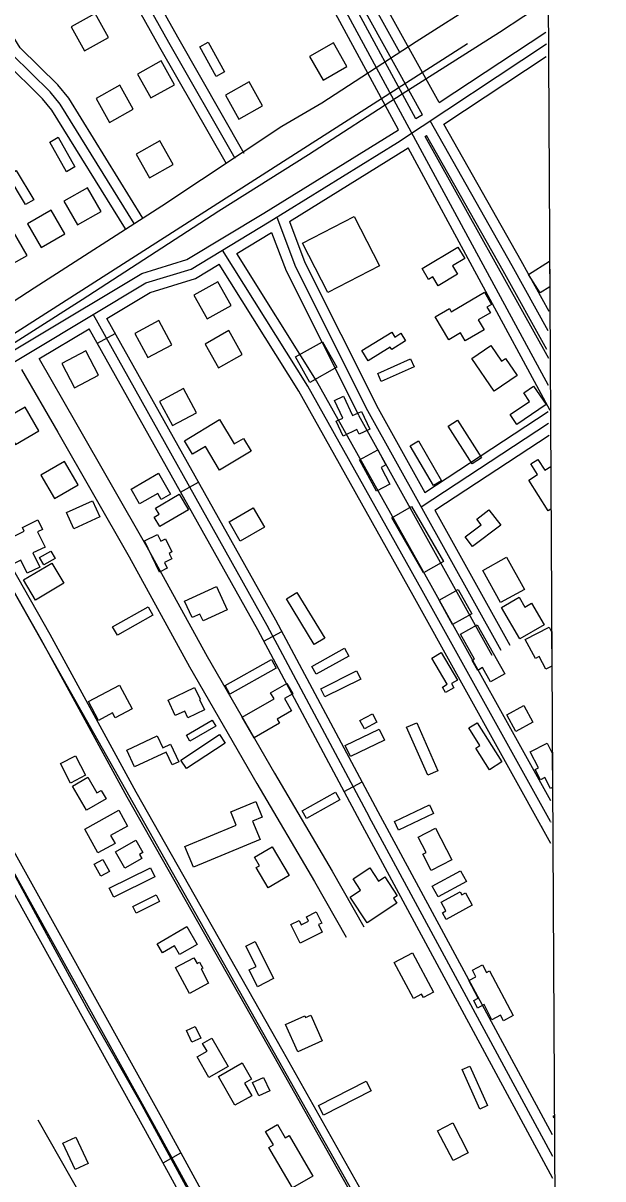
# Model space of a CAD drawing. Extents: x 3445503 to 3483459, y 540493 to 566012.
# Drawn here: x 3480453 to 3481303, y 558823 to 560517 of the extents above; entities that cross this region are included whole.
import ezdxf

# ---------------------------------------------------------------- set-up
doc = ezdxf.new("R2010")
doc.units = 0
for name, color, linetype in [('V-BLDG-OTLN', 7, 'Continuous'), ('V-DTCH-CNTR', 7, 'Continuous'), ('V-GRID-FRAM', 7, 'Continuous'), ('V-RAIL-TRAK', 7, 'Continuous'), ('V-RIVR-RANG-IDEN', 7, 'Continuous'), ('V-ROAD-CNTR', 7, 'Continuous')]:
    doc.layers.add(name, color=color, linetype=linetype)

msp = doc.modelspace()

# ---------------------------------------------------------------- linework, layer by layer
at = {"layer": 'V-BLDG-OTLN'}
for p, q in [((3481193.8, 560148.4), (3481224.5, 560167.9)), ((3481224.5, 560167.9), (3481224.7, 560130.2)), ((3481210.9, 560121.5), (3481193.8, 560148.4)), ((3481224.7, 560130.2), (3481210.9, 560121.5)), ((3481197.1, 559871.1), (3481207.2, 559877.5)), ((3481207.2, 559877.5), (3481217.3, 559861.7)), ((3481207, 559855.4), (3481197.1, 559871.1)), ((3481217.3, 559861.7), (3481226.1, 559867.3)), ((3481226.1, 559867.3), (3481226.5, 559804.6)), ((3481193.9, 559847.1), (3481207, 559855.4)), ((3481222.5, 559802.1), (3481193.9, 559847.1)), ((3481226.5, 559804.6), (3481222.5, 559802.1)), ((3481188.9, 559613.6), (3481223.8, 559631.8)), ((3481223.8, 559631.8), (3481227.5, 559624.8)), ((3481227.5, 559624.8), (3481227.7, 559574.4)), ((3481203.6, 559585.6), (3481188.9, 559613.6)), ((3481209.3, 559588.6), (3481203.6, 559585.6)), ((3481219.1, 559569.9), (3481209.3, 559588.6)), ((3481227.7, 559574.4), (3481219.1, 559569.9)), ((3481196.1, 559448.8), (3481221, 559461.6)), ((3481221, 559461.6), (3481228.4, 559447.1)), ((3481208.2, 559425.4), (3481196.1, 559448.8)), ((3481228.4, 559447.1), (3481228.7, 559396.9)), ((3481203.5, 559423), (3481208.2, 559425.4)), ((3481211.2, 559408), (3481203.5, 559423)), ((3481217.5, 559411.3), (3481211.2, 559408)), ((3481225.7, 559395.3), (3481217.5, 559411.3)), ((3481228.7, 559396.9), (3481225.7, 559395.3)), ((3481229.9, 558915.2), (3481231.4, 558916)), ((3481231.4, 558912.6), (3481229.9, 558915.2)), ((3481231.4, 558916), (3481231.4, 558912.6))]:
    msp.add_line(p, q, dxfattribs=at)
for points in [[(3480523.8, 560511.3), (3480543.3, 560476.4), (3480578.2, 560495.9), (3480558.7, 560530.8)], [(3480736.2, 560438.5), (3480712.2, 560482.3), (3480724.4, 560489), (3480748.5, 560445.2)], [(3480873, 560468), (3480892.9, 560433.2), (3480927.6, 560453.1), (3480907.8, 560487.8)], [(3480620.8, 560442), (3480640.3, 560407.1), (3480675.2, 560426.6), (3480655.7, 560461.5)], [(3480560.3, 560406.3), (3480579.8, 560371.3), (3480614.7, 560390.9), (3480595.2, 560425.8)], [(3480749.7, 560411.2), (3480769.2, 560376.2), (3480804.1, 560395.7), (3480784.6, 560430.7)], [(3480517.1, 560299.1), (3480492.3, 560342.6), (3480504.5, 560349.5), (3480529.2, 560306)], [(3480618.8, 560324.8), (3480638.3, 560289.9), (3480673.3, 560309.4), (3480653.7, 560344.3)], [(3480457.1, 560250.8), (3480431.3, 560293.6), (3480443.3, 560300.9), (3480469.1, 560258.1)], [(3480532.8, 560221.1), (3480567.6, 560240.9), (3480547.7, 560275.6), (3480513, 560255.8)], [(3480479.7, 560188.2), (3480514.4, 560208), (3480494.6, 560242.8), (3480459.8, 560222.9)], [(3480899.7, 560122.2), (3480862.5, 560194.4), (3480938.2, 560233.4), (3480975.4, 560161.3)], [(3480424.5, 560156.6), (3480459.3, 560176.4), (3480439.4, 560211.2), (3480404.7, 560191.3)], [(3481089.8, 560148.7), (3481061.4, 560131.8), (3481053.7, 560144.8), (3481047.2, 560140.9), (3481037.6, 560157.1), (3481090.1, 560188.4), (3481100.1, 560171.7), (3481082.4, 560161.1)], [(3480738.4, 560137.8), (3480703.6, 560118.3), (3480723.1, 560083.4), (3480758, 560102.9)], [(3481076.8, 560052.8), (3481057, 560086.5), (3481077.7, 560098.7), (3481080.5, 560093.8), (3481129.2, 560122.4), (3481139.5, 560104.7), (3481132.7, 560100.7), (3481137.7, 560092.2), (3481120.1, 560081.8), (3481128.6, 560067.3), (3481101, 560051.1), (3481094, 560062.9)], [(3480617.1, 560061.9), (3480636.1, 560026.6), (3480671.3, 560045.6), (3480652.3, 560080.8)], [(3480754.8, 560066.2), (3480719.9, 560046.6), (3480739.5, 560011.7), (3480774.4, 560031.3)], [(3480949.4, 560037.1), (3480993.2, 560063.9), (3480997.6, 560056.7), (3481006.8, 560062.4), (3481013.6, 560051.2), (3480993.2, 560038.6), (3480991.1, 560042), (3480958.6, 560022.1)], [(3480873.1, 559990.4), (3480852.2, 560027.7), (3480891.8, 560050), (3480912.8, 560012.7)], [(3481143.5, 559977.6), (3481110.8, 560025.5), (3481138.2, 560044.2), (3481153.8, 560021.3), (3481159.8, 560025.4), (3481176.9, 560000.4)], [(3480563.9, 560001.1), (3480545.4, 560036.5), (3480509.9, 560018), (3480528.4, 559982.6)], [(3481025.9, 560013.1), (3480978, 559991.6), (3480972.8, 560003.2), (3481020.6, 560024.7)], [(3480653, 559962.2), (3480672, 559927), (3480707.2, 559945.9), (3480688.2, 559981.2)], [(3481166.8, 559943.3), (3481195.2, 559962.5), (3481186.7, 559975), (3481201, 559984.8), (3481219.3, 559957.8), (3481176.6, 559928.8)], [(3480922.5, 559970.1), (3480935.9, 559941.7), (3480948.8, 559947.8), (3480961, 559921.8), (3480945.5, 559914.5), (3480942.3, 559921.1), (3480922.3, 559911.7), (3480912, 559933.6), (3480921.6, 559938.1), (3480909.4, 559963.9)], [(3480476.6, 559919.5), (3480456.6, 559954.2), (3480421.9, 559934.2), (3480442, 559899.5)], [(3480689.6, 559904.9), (3480741.1, 559935.8), (3480762.5, 559900.1), (3480776, 559908.2), (3480787.2, 559889.6), (3480741.1, 559861.8), (3480720.4, 559896.3), (3480701.6, 559885)], [(3481111, 559871.1), (3481076, 559926.1), (3481089.6, 559934.8), (3481124.6, 559879.8)], [(3480971.1, 559830.8), (3480946.1, 559876.9), (3480972.8, 559891.4), (3480984.8, 559869.3), (3480977.6, 559865.4), (3480990.7, 559841.4)], [(3481054.2, 559839.1), (3481020.4, 559897.6), (3481032.4, 559904.5), (3481066.2, 559846)], [(3480534.1, 559840), (3480514.1, 559874.6), (3480479.4, 559854.6), (3480499.4, 559820)], [(3480611.4, 559834.1), (3480651.6, 559857.4), (3480669.4, 559826.8), (3480655.6, 559818.8), (3480650.5, 559827.7), (3480624, 559812.3)], [(3480695.5, 559803.5), (3480653.5, 559779), (3480645.4, 559792.9), (3480652.7, 559797.2), (3480647.5, 559806.2), (3480682.1, 559826.4)], [(3480565.9, 559793.4), (3480527.5, 559775.9), (3480516.8, 559799.5), (3480555.2, 559817)], [(3481022.2, 559808.7), (3481068.9, 559727.7), (3481040, 559711.1), (3480993.4, 559792.1)], [(3480806.7, 559778.1), (3480771.2, 559757.7), (3480755, 559785.9), (3480790.5, 559806.3)], [(3481152.9, 559781.3), (3481111.4, 559749.8), (3481100.7, 559763.9), (3481124.1, 559781.8), (3481117.7, 559790.1), (3481135.7, 559803.8)], [(3480424.3, 559757.1), (3480455, 559772.2), (3480452.3, 559777.9), (3480474.8, 559789), (3480481.7, 559774.8), (3480474.6, 559771.3), (3480485.5, 559749.1), (3480467.8, 559740.4), (3480477.9, 559719.8), (3480459.5, 559710.7), (3480450.2, 559729.6), (3480440.5, 559724.9), (3480432.2, 559741.6), (3480427, 559739.1), (3480422.2, 559749), (3480427.1, 559751.4)], [(3480653.1, 559712.5), (3480631, 559758), (3480650.4, 559767.4), (3480655.2, 559757.6), (3480662.1, 559760.9), (3480671.4, 559741.9), (3480667.2, 559739.8), (3480671.2, 559731.6), (3480660.4, 559726.4), (3480664.5, 559718)], [(3480500.2, 559732.5), (3480483.6, 559723.2), (3480477.6, 559733.8), (3480494.2, 559743.1)], [(3480512.9, 559695.9), (3480471.5, 559671.4), (3480454, 559701.1), (3480495.4, 559725.5)], [(3481152.7, 559667.6), (3481126.5, 559714.9), (3481161.3, 559734.2), (3481187.5, 559686.9)], [(3480752.3, 559657), (3480716.9, 559640.8), (3480712.3, 559650.8), (3480700.9, 559645.6), (3480689.9, 559669.6), (3480736.7, 559691.1)], [(3480879.8, 559606.2), (3480839, 559673), (3480854.3, 559682.3), (3480895.1, 559615.5)], [(3481082.4, 559635.7), (3481062.6, 559671.1), (3481090.7, 559686.8), (3481110.5, 559651.3)], [(3481180.7, 559614.4), (3481153.9, 559660.6), (3481179.9, 559675.7), (3481188.4, 559661), (3481198.1, 559666.7), (3481216.4, 559635.2)], [(3480643.4, 559649.1), (3480591.4, 559620), (3480584.5, 559632.3), (3480636.5, 559661.4)], [(3481137.9, 559551.7), (3481126.2, 559572.4), (3481119.2, 559568.4), (3481111, 559583), (3481114.5, 559585), (3481094, 559621.3), (3481118.5, 559635.1), (3481158.8, 559563.5)], [(3480930.4, 559589.4), (3480882.5, 559562.6), (3480876.1, 559574.1), (3480924, 559600.9)], [(3481065.9, 559594.4), (3481089.8, 559554.2), (3481080.9, 559548.9), (3481084.4, 559543), (3481072.2, 559535.8), (3481067.4, 559543.9), (3481074.6, 559548.2), (3481052, 559586.2)], [(3480824.2, 559571.8), (3480756.2, 559533.3), (3480749.1, 559546), (3480817.1, 559584.4)], [(3480947.9, 559555.7), (3480895.3, 559529.5), (3480889.3, 559541.5), (3480941.9, 559567.7)], [(3480548.9, 559522.5), (3480594.4, 559546.9), (3480613.2, 559511.9), (3480588.4, 559498.6), (3480584.5, 559505.9), (3480563.8, 559494.8)], [(3480665.6, 559524.7), (3480704.6, 559543.3), (3480712.7, 559526.2), (3480711.6, 559525.6), (3480718.9, 559510.3), (3480694.7, 559498.8), (3480690, 559508.8), (3480676.3, 559502.3)], [(3480791.8, 559469.5), (3480774.3, 559499.6), (3480821, 559526.7), (3480815.9, 559535.3), (3480839.7, 559549.1), (3480848.4, 559534.1), (3480836, 559527), (3480846.5, 559508.9), (3480825.6, 559496.7), (3480828.9, 559491)], [(3480971.6, 559492.5), (3480953.3, 559482.6), (3480946.7, 559494.7), (3480965, 559504.6)], [(3481200, 559492.4), (3481175.1, 559479), (3481161.9, 559503.4), (3481186.8, 559516.8)], [(3480735.5, 559486.5), (3480697.6, 559464.4), (3480692.5, 559473.2), (3480730.3, 559495.4)], [(3481029.9, 559491.5), (3481060.7, 559421.2), (3481045.9, 559414.7), (3481015.1, 559485)], [(3481118.3, 559491.6), (3481154.5, 559434.2), (3481136.4, 559422.8), (3481116.5, 559454.5), (3481122.4, 559458.2), (3481106.2, 559484)], [(3480662.8, 559448.7), (3480616.7, 559427.2), (3480605.3, 559451.6), (3480649.8, 559472.4), (3480658, 559454.9), (3480669.4, 559460.3), (3480681.5, 559434.3), (3480671.6, 559429.7)], [(3480749.4, 559461.7), (3480692.7, 559424.4), (3480684.4, 559436.9), (3480741.2, 559474.3)], [(3480982.6, 559465.9), (3480933, 559442.1), (3480925.1, 559458.5), (3480974.8, 559482.3)], [(3480530.2, 559443), (3480544.7, 559414.7), (3480522.6, 559403.3), (3480508.1, 559431.7)], [(3480546.2, 559363.4), (3480525.8, 559398.9), (3480548.3, 559411.8), (3480561.5, 559388.9), (3480567.7, 559392.4), (3480574.9, 559379.9)], [(3480917.3, 559378.5), (3480868.2, 559351.2), (3480861.9, 559362.4), (3480911, 559389.8)], [(3480800.4, 559320.6), (3480702.9, 559280), (3480690.4, 559310.1), (3480765.5, 559341.4), (3480757.4, 559360.9), (3480794.2, 559376.3), (3480803.7, 559353.4), (3480789.2, 559347.4)], [(3481054.4, 559358.8), (3481003, 559334.4), (3480997.1, 559346.9), (3481048.5, 559371.3)], [(3480562.9, 559300.9), (3480543.6, 559335.7), (3480593.6, 559363.3), (3480606.4, 559340.2), (3480581.6, 559326.6), (3480588.1, 559314.8)], [(3481051, 559275.2), (3481038.7, 559298.8), (3481043.7, 559301.4), (3481032, 559323.9), (3481057.3, 559337), (3481081.2, 559290.8)], [(3480588.8, 559302.5), (3480618.4, 559319.4), (3480628.6, 559301.4), (3480623.9, 559298.7), (3480627.2, 559292.9), (3480602.4, 559278.7)], [(3480818, 559309.9), (3480843.1, 559267.9), (3480812.5, 559249.6), (3480794.8, 559279.3), (3480799.5, 559282.1), (3480792.1, 559294.4)], [(3480569.9, 559291.4), (3480579.8, 559273.7), (3480567.3, 559266.7), (3480557.3, 559284.4)], [(3480646.3, 559265.6), (3480586, 559235.9), (3480579.5, 559249.2), (3480639.8, 559278.8)], [(3481000.6, 559227.2), (3480957.4, 559198.6), (3480932.6, 559236.1), (3480947.7, 559246.1), (3480936.6, 559262.9), (3480961.1, 559279.2), (3480974.1, 559259.6), (3480983.1, 559265.6), (3481001.4, 559238.1), (3480995.8, 559234.4)], [(3481102.7, 559259), (3481061.3, 559236.3), (3481052.7, 559252), (3481094.1, 559274.7)], [(3480653.1, 559229.6), (3480618.9, 559212.7), (3480614.1, 559222.4), (3480648.4, 559239.3)], [(3481111.3, 559224.2), (3481072.9, 559203.2), (3481067.4, 559213.3), (3481072.5, 559216.1), (3481065.6, 559228.8), (3481093.4, 559244), (3481095.9, 559239.4), (3481101.4, 559242.4)], [(3480882.8, 559214.6), (3480891, 559198.1), (3480886.2, 559195.8), (3480891.6, 559184.9), (3480859, 559168.8), (3480845.7, 559195.8), (3480857.5, 559201.6), (3480860.5, 559195.4), (3480871.4, 559200.8), (3480868.2, 559207.4)], [(3480649.8, 559167.8), (3480693, 559192.8), (3480708.2, 559166.7), (3480682.6, 559151.8), (3480675.2, 559164.6), (3480657.6, 559154.4)], [(3480793, 559171), (3480820.3, 559116.6), (3480796.9, 559104.8), (3480784.5, 559129.5), (3480794.8, 559134.6), (3480779.8, 559164.4)], [(3480697.1, 559095), (3480676.7, 559132.8), (3480703.5, 559147.3), (3480708.2, 559138.6), (3480711.9, 559140.6), (3480716.5, 559132.2), (3480714, 559130.8), (3480725.1, 559110.1)], [(3481023.7, 559154.6), (3481054.6, 559096.7), (3481039.8, 559088.8), (3481037.1, 559093.8), (3481025.1, 559087.4), (3480996.9, 559140.3)], [(3481136.7, 559128), (3481171, 559062.4), (3481156.9, 559055), (3481152.6, 559063), (3481140.1, 559056.4), (3481128.5, 559078.5), (3481119, 559073.5), (3481113.3, 559084.4), (3481120, 559087.9), (3481106.3, 559114.1), (3481116.5, 559119.4), (3481111.5, 559129), (3481126.2, 559136.7), (3481132, 559125.6)], [(3480855.6, 559009.2), (3480837.6, 559049.4), (3480866, 559062.1), (3480867, 559059.8), (3480874.6, 559063.2), (3480891.5, 559025.3)], [(3480705.6, 559046.7), (3480713.8, 559029.5), (3480700.6, 559023.3), (3480692.5, 559040.4)], [(3480729.7, 559029.4), (3480753.6, 558988), (3480725.5, 558971.9), (3480708.2, 559001.9), (3480722.8, 559010.3), (3480716.2, 559021.7)], [(3480739.3, 558973.4), (3480774.2, 558993.2), (3480787.8, 558969.3), (3480777.7, 558963.6), (3480788.3, 558945), (3480763.4, 558931)], [(3481107.5, 558988.5), (3481133.7, 558930.6), (3481122.4, 558925.5), (3481096.2, 558983.4)], [(3480805.3, 558971.8), (3480814.6, 558952.3), (3480798.6, 558944.7), (3480789.3, 558964.2)], [(3480963.1, 558952), (3480893.3, 558916.5), (3480886.1, 558930.7), (3480955.8, 558966.2)], [(3480847.9, 558810.1), (3480813.5, 558869.2), (3480820, 558873), (3480808.6, 558892.6), (3480826, 558902.7), (3480837.4, 558883.2), (3480843.2, 558886.7), (3480877.7, 558827.4)], [(3481083.2, 558849.9), (3481060.5, 558893.6), (3481082.7, 558905.2), (3481105.4, 558861.4)], [(3480530.6, 558884.3), (3480548.6, 558845.9), (3480529.6, 558837), (3480511.6, 558875.4)]]:
    msp.add_lwpolyline(points, close=True, dxfattribs=at)
at = {"layer": 'V-DTCH-CNTR'}
msp.add_lwpolyline([(3480698.1, 558801.4), (3480625, 558936.3), (3480548.9, 559068.9), (3480487.9, 559181.5), (3480409.5, 559325.8), (3480326.4, 559468.5), (3480235.3, 559635.2), (3480149.9, 559786.1), (3480128.4, 559827.3), (3480120, 559843.8), (3480111.8, 559859.1), (3480092.4, 559903.9), (3480041.9, 559995.8), (3479953.6, 560155.5), (3479867.7, 560309.9), (3479781.7, 560463.1), (3479691.7, 560624), (3479598.8, 560787.8), (3479496.5, 560965.8)], dxfattribs=at)
at = {"layer": 'V-GRID-FRAM'}
msp.add_lwpolyline([(3449565.1, 564068.2), (3481202, 564229.3), (3481302.5, 546046.4), (3449649.7, 545885.3), (3449565.1, 564068.2)], dxfattribs=at)
at = {"layer": 'V-RAIL-TRAK'}
msp.add_lwpolyline([(3481222.4, 560549.9), (3481151, 560502.9), (3481008.4, 560412.8), (3480871.6, 560323.8), (3480740.1, 560241.2), (3480638.7, 560175.5), (3480539.7, 560111.5), (3480402.3, 560023.7), (3480288, 559950.6), (3480206.1, 559898.2), (3480120, 559843.8), (3480105.8, 559834.8), (3479976.1, 559751.7), (3479877.7, 559688.3), (3479802.3, 559640.3), (3479774.5, 559622.6), (3479648.9, 559541.7), (3479515.1, 559456.2), (3479389.5, 559377.1), (3479381.3, 559371.9), (3479235, 559277.1), (3479092.4, 559186.4), (3478933.2, 559084), (3478820.6, 559011.3)], dxfattribs=at)
at = {"layer": 'V-ROAD-CNTR'}
for p, q in [((3481062.9, 560400.4), (3480798.6, 560877.1)), ((3481038.5, 560382.5), (3480770.5, 560865.8)), ((3481028.6, 560376.4), (3480920.8, 560575.9)), ((3481003.1, 560360.6), (3480894.4, 560561.6)), ((3481062.9, 560400.4), (3481219, 560503.6)), ((3481038.5, 560382.5), (3481028.6, 560376.4)), ((3481042.4, 560350.9), (3481044.4, 560352.3)), ((3481223.4, 560025.4), (3481042.4, 560350.9)), ((3480843.4, 560226.3), (3481017.4, 560334.1)), ((3481225.3, 559949.3), (3481017.4, 560334.1)), ((3480562.1, 560047.6), (3480588.3, 560062.2)), ((3480684.1, 559829.4), (3480710.3, 559844)), ((3480805.7, 559611.3), (3480832.2, 559625.4)), ((3480923.6, 559390.8), (3480950.1, 559405)), ((3480658.3, 558846.9), (3480684.6, 558861.3))]:
    msp.add_line(p, q, dxfattribs=at)
for points in [[(3480645.8, 558901), (3480147.2, 559799.8), (3480075.6, 559938.1), (3479461.1, 561035.9), (3478933.8, 561974.4), (3478408.3, 562922.8), (3477997, 563662.9)], [(3478508.3, 563136.7), (3478662.5, 562861.8), (3478875.6, 562478.8), (3479172.5, 561947.1), (3479484, 561391.1), (3479539.1, 561288), (3479808.9, 560804.7), (3480142.3, 560209.2), (3480250.5, 560017.9), (3480308.2, 559915.3), (3480479.2, 559614.3), (3480605.2, 559383.2), (3480820.6, 559003.1), (3481053.8, 558588.6), (3481109.2, 558496.5)], [(3481005, 560473.9), (3480756.2, 560922.6), (3480539, 561316.1), (3480277.8, 561807.2)], [(3480017.3, 561633.3), (3480131.9, 561440.5), (3480289.2, 561157.6), (3480409.9, 560940.5), (3480543.3, 560709.3), (3480666.3, 560489.1), (3480763.6, 560318.8)], [(3480037.2, 561629.1), (3480144.9, 561447.9), (3480302.3, 561164.9), (3480423, 560947.9), (3480556.3, 560716.7), (3480679.3, 560496.5), (3480776.6, 560326.2)], [(3480013.6, 561610.1), (3480118.9, 561433), (3480276.1, 561150.3), (3480396.9, 560933.1), (3480530.2, 560701.9), (3480653.2, 560481.7), (3480750.6, 560311.3)], [(3480616.1, 560223.2), (3480507.8, 560398.1), (3480492.9, 560416.2), (3480437.3, 560471), (3480399.6, 560531.9), (3480354.4, 560619.6), (3480030.2, 561185.9), (3479850, 561524.7)], [(3480628.8, 560231.1), (3480520.1, 560406.9), (3480504, 560426.3), (3480449.1, 560480.4), (3480412.6, 560539.3), (3480367.6, 560626.8), (3480043.3, 561193.1), (3479867.8, 561523.1)], [(3480603.3, 560215.3), (3480495.6, 560389.4), (3480481.9, 560406), (3480425.5, 560461.6), (3480386.5, 560524.5), (3480341.2, 560612.4), (3480017.1, 561178.6), (3479839.1, 561513.2)], [(3480263.3, 559995.2), (3480469.5, 560128.8), (3480656.4, 560249.1), (3480832.1, 560365.7), (3480891.1, 560400.2), (3481029, 560489.7), (3481219.4, 560611.6)], [(3481222.8, 559985.6), (3480907.6, 560568.8)], [(3479112.7, 559212), (3480005.1, 559784), (3481104.2, 560487.1)], [(3480297.3, 559934.7), (3480633.3, 560136.1), (3480699.5, 560156.5), (3480813.8, 560225.6), (3481001.6, 560342), (3481220.1, 560486.3)], [(3481069.5, 560368.9), (3481219.4, 560467.9)], [(3481222.4, 560065.8), (3481169.6, 560161.2), (3481049.6, 560373.7)], [(3481223.7, 560094.4), (3481182.7, 560168.5), (3481069.5, 560368.9)], [(3480302.8, 559955.5), (3480627.1, 560149.9), (3480693.3, 560170.3), (3480806, 560238.4), (3481003.1, 560360.6)], [(3481220.3, 560038.6), (3481156.5, 560153.9), (3481044.4, 560352.3)], [(3480825, 560232.5), (3480852.4, 560159.8), (3480957.9, 559949.4)], [(3480843.4, 560226.3), (3480866.1, 560165.8), (3480971.3, 559956.1)], [(3480766.2, 560179.3), (3480817.4, 560210.2)], [(3480817.4, 560210.2), (3480838.6, 560153.8), (3480944.5, 559942.6)], [(3481225.8, 559346.8), (3481037.7, 559685.4), (3480870.2, 559985), (3480745.4, 560184.2)], [(3481226.2, 559377), (3481050.8, 559692.7), (3480883.1, 559992.6), (3480766.2, 560179.3)], [(3480576, 560084.2), (3480639.4, 560122.3), (3480705.7, 560142.7), (3480740.5, 560163.8)], [(3481226.5, 559314.6), (3481024.6, 559678.1), (3480857.2, 559977.3), (3480740.5, 560163.8)], [(3480555.8, 560089.6), (3480810.1, 559634.8), (3480960.4, 559353.8)], [(3480973.6, 559360.9), (3480823.3, 559642), (3480576, 560084.2)], [(3480476.6, 560024.7), (3480550.2, 560068.8)], [(3480947.2, 559346.7), (3480797, 559627.6), (3480550.2, 560068.8)], [(3480476.9, 560024.8), (3480530.1, 559932.1), (3480634.8, 559749.3), (3480723, 559588.5), (3480821.7, 559417.7), (3480905.9, 559273.9), (3480952.4, 559192.5)], [(3480263.3, 559995.2), (3481103, 558508.9)], [(3480451.2, 560009.4), (3480504.1, 559917.2), (3480608.6, 559734.6), (3480696.9, 559573.7), (3480795.7, 559402.7), (3480880, 559258.9), (3480926.4, 559177.6)], [(3480957.9, 559949.4), (3481153.2, 559598)], [(3480971, 559956.7), (3481041.8, 559829.2)], [(3481041.8, 559829.2), (3481222.2, 559947.7)], [(3480317.6, 559929.3), (3480321.3, 559922.7), (3480492.3, 559621.6), (3480618.3, 559390.5), (3480833.7, 559010.5), (3481066.8, 558596.2), (3481086.9, 558562.7)], [(3480944.8, 559942.1), (3481140.1, 559590.7)], [(3481036.6, 559807.8), (3481223.1, 559930.4)], [(3481056.5, 559803), (3481224, 559913)], [(3481056.5, 559803), (3481166.3, 559605.3)], [(3480658.9, 558908.3), (3480407.3, 559361.7)], [(3481229.1, 558855.9), (3480960.4, 559353.8)], [(3481228.9, 558887.8), (3480973.6, 559360.9)], [(3480632.7, 558893.7), (3480388.6, 559333.7)], [(3481229.2, 558824), (3480947.2, 559346.7)], [(3481212.6, 559339.7), (3481213.1, 559338.7)], [(3481225.8, 559346.8), (3481226.4, 559345.8)], [(3480824.9, 558284), (3480777.7, 558365.6), (3480690.9, 558525.2), (3480610, 558674.7), (3480555.8, 558767.5), (3480475.3, 558909.4)], [(3480926.9, 558366.9), (3480873.1, 558460.2), (3480805.1, 558594.6), (3480740.1, 558697.1), (3480632.6, 558893.8)], [(3480939.9, 558374.4), (3480886.3, 558467.3), (3480818.2, 558602), (3480753.1, 558704.7), (3480645.8, 558901)], [(3480952.9, 558381.9), (3480899.5, 558474.5), (3480831.3, 558609.5), (3480766, 558712.3), (3480659, 558908.2)]]:
    msp.add_lwpolyline(points, dxfattribs=at)

# ---------------------------------------------------------------- texts
at = {"layer": 'V-RIVR-RANG-IDEN'}
msp.add_text('R-147.8', height=83, rotation=308.6924, dxfattribs=at).set_placement((3480221.2, 558922.9))

doc.saveas('drawing.dxf')
